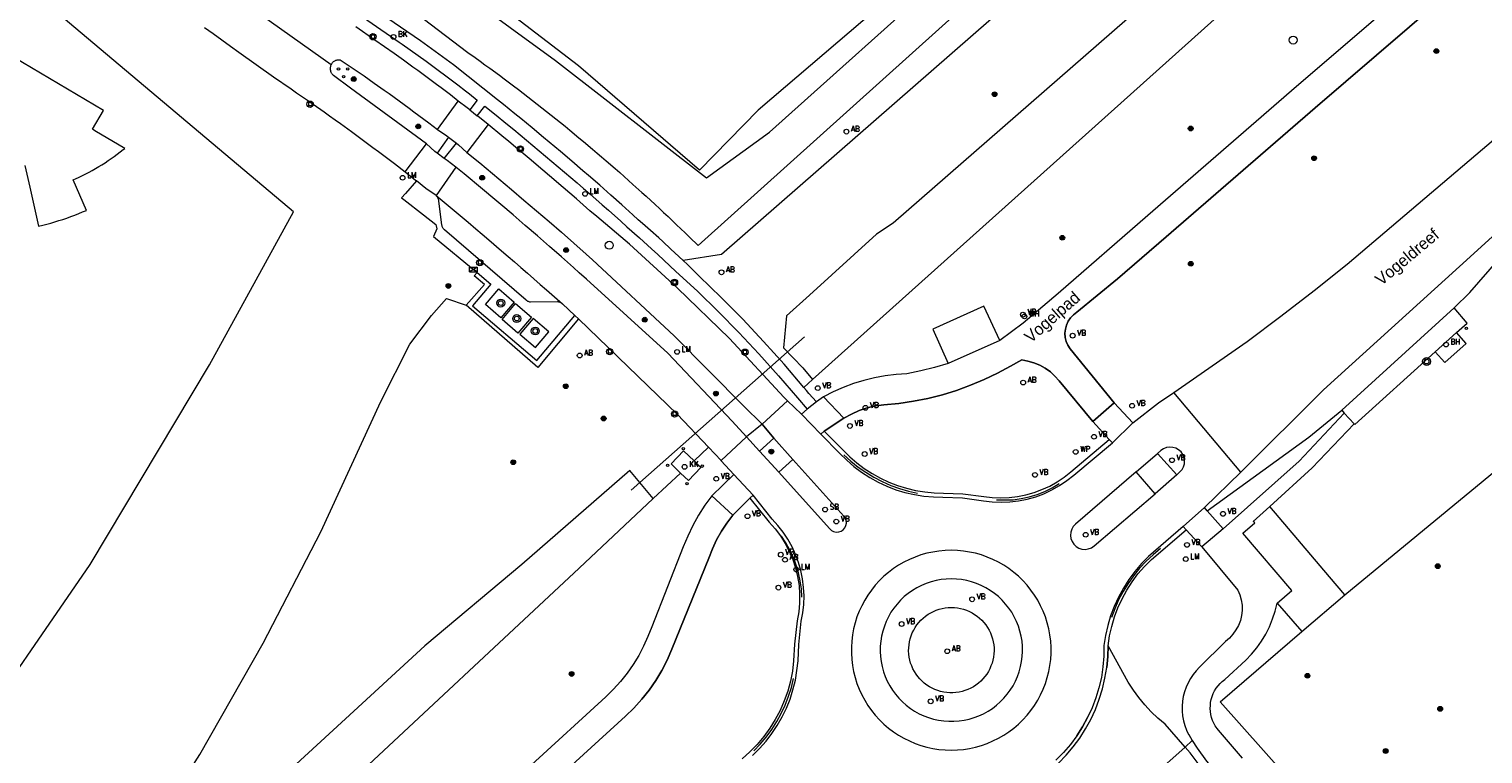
# Model space of a CAD drawing. Header units: metres. Extents: x 138165 to 154469, y 480134 to 494189.
# Tile 355 of 656: x 149433 to 149586, y 483157 to 483233. Entities that reach past the tile are written whole.
import ezdxf

# ---------------------------------------------------------------- set-up
doc = ezdxf.new("R2010")
doc.units = ezdxf.units.M
doc.header["$LTSCALE"] = 0.001
doc.header["$MEASUREMENT"] = 0
for name, color, linetype, lineweight in [('Level 5', 7, 'Continuous', 0), ('TOP-L-duiker', 7, 'Continuous', 0), ('TOP-L-terrein schutting raster hek leuning', 7, 'Continuous', 0), ('TOP-L-topo objecten punt', 7, 'Continuous', 0), ('TOP-L-topo objecten vlak', 7, 'Continuous', 0), ('TOP-L-verharding vangrail', 7, 'Continuous', 0), ('TOP-T-topo huisnummering naamgeving', 7, 'Continuous', 0)]:
    doc.layers.add(name, color=color, linetype=linetype, lineweight=lineweight)
doc.styles.add('Style-INTL_ISO', font='INTL_ISO.shx')
doc.styles.add('Style-STANDARD', font='STANDARD.shx')

# ---------------------------------------------------------------- blocks, each defined once
blk = doc.blocks.new('24')
at = {"layer": 'TOP-L-topo objecten punt', "color": 7, "linetype": 'Continuous', "lineweight": 0}
for radius in [0.025, 0.0182, 0.0115, 0.005]:
    blk.add_circle((0, 0), radius, dxfattribs=at)
blk = doc.blocks.new('117')
at = {"layer": 'TOP-L-topo objecten punt', "color": 7, "linetype": 'Continuous', "lineweight": 0}
blk.add_circle((0, 0), 0.025, dxfattribs=at)
at = {"layer": 'TOP-L-topo objecten punt', "color": 7, "linetype": 'Continuous', "lineweight": 0, "style": 'Style-STANDARD'}
blk.add_text('BH', height=0.06, dxfattribs=at).set_placement((0.0483, 0))
blk = doc.blocks.new('73')
at = {"layer": 'TOP-L-topo objecten punt', "color": 7, "linetype": 'Continuous', "lineweight": 0}
blk.add_circle((0, 0), 0.025, dxfattribs=at)
at = {"layer": 'TOP-L-topo objecten punt', "color": 7, "linetype": 'Continuous', "lineweight": 0, "style": 'Style-STANDARD'}
blk.add_text('WP', height=0.06, dxfattribs=at).set_placement((0.0483, 0))
blk = doc.blocks.new('10')
at = {"layer": 'TOP-L-topo objecten punt', "linetype": 'Continuous', "lineweight": 0}
blk.add_circle((0, 0), 0.0125, dxfattribs=at)
blk = doc.blocks.new('16')
at = {"layer": 'TOP-L-topo objecten punt', "color": 7, "linetype": 'Continuous', "lineweight": 0}
blk.add_circle((0, 0), 0.025, dxfattribs=at)
at = {"layer": 'TOP-L-topo objecten punt', "color": 7, "linetype": 'Continuous', "lineweight": 0, "style": 'Style-STANDARD'}
blk.add_text('LM', height=0.06, dxfattribs=at).set_placement((0.0483, 0))
blk = doc.blocks.new('14')
at = {"layer": 'TOP-L-topo objecten punt', "color": 7, "linetype": 'Continuous', "lineweight": 0}
blk.add_circle((0, 0), 0.025, dxfattribs=at)
at = {"layer": 'TOP-L-topo objecten punt', "color": 7, "linetype": 'Continuous', "lineweight": 0, "style": 'Style-STANDARD'}
blk.add_text('VB', height=0.06, dxfattribs=at).set_placement((0.0483, 0))
blk = doc.blocks.new('11')
at = {"layer": 'TOP-L-topo objecten punt', "color": 7, "linetype": 'Continuous', "lineweight": 0}
blk.add_circle((0, 0), 0.025, dxfattribs=at)
at = {"layer": 'TOP-L-topo objecten punt', "color": 7, "linetype": 'Continuous', "lineweight": 0, "style": 'Style-STANDARD'}
blk.add_text('AB', height=0.06, dxfattribs=at).set_placement((0.0483, 0))
blk = doc.blocks.new('175')
at = {"layer": 'TOP-L-topo objecten punt', "color": 7, "linetype": 'Continuous', "lineweight": 0}
blk.add_circle((0, 0), 0.025, dxfattribs=at)
at = {"layer": 'TOP-L-topo objecten punt', "color": 7, "linetype": 'Continuous', "lineweight": 0, "style": 'Style-STANDARD'}
blk.add_text('SB', height=0.06, dxfattribs=at).set_placement((0.0483, 0))
blk = doc.blocks.new('27')
at = {"layer": 'TOP-L-topo objecten punt', "color": 7, "linetype": 'Continuous', "lineweight": 0}
for radius in [0.0415, 0.025]:
    blk.add_circle((0, 0), radius, dxfattribs=at)
blk = doc.blocks.new('32')
at = {"layer": 'TOP-L-topo objecten punt', "color": 7, "linetype": 'Continuous', "lineweight": 0}
for p, q in [((0, 0), (-0.0415, 0.025)), ((-0.0415, -0.025), (-0.0415, 0.025)), ((-0.0415, 0.025), (0.0415, 0.025)), ((0, 0), (-0.0415, -0.025)), ((0.0415, 0.025), (0, 0)), ((0.0415, -0.025), (0, 0)), ((0.0415, 0.025), (0.0415, -0.025)), ((-0.0415, -0.025), (0.0415, -0.025))]:
    blk.add_line(p, q, dxfattribs=at)
blk = doc.blocks.new('39')
at = {"layer": 'TOP-L-topo objecten punt', "color": 7, "linetype": 'Continuous', "lineweight": 0}
for p, q in [((0.0175, 0.0175), (-0.0175, 0.0175)), ((-0.0175, 0.0175), (-0.0175, -0.0175)), ((0.0175, 0.0175), (0.0175, -0.0175)), ((0.0175, -0.0175), (-0.0175, -0.0175))]:
    blk.add_line(p, q, dxfattribs=at)
blk.add_circle((0, 0), 0.0332, dxfattribs=at)
blk = doc.blocks.new('*U13')
at = {"layer": 'Level 5', "color": 7, "linetype": 'Continuous', "lineweight": 0}
blk.add_circle((0, 0), 0.0415, dxfattribs=at)
blk = doc.blocks.new('150')
at = {"layer": 'Level 5', "color": 7, "linetype": 'Continuous', "lineweight": 0}
blk.add_blockref('*U13', (0, 0), dxfattribs=at)
blk = doc.blocks.new('72')
at = {"layer": 'TOP-L-topo objecten punt', "color": 7, "linetype": 'Continuous', "lineweight": 0}
blk.add_circle((0, 0), 0.025, dxfattribs=at)
at = {"layer": 'TOP-L-topo objecten punt', "color": 7, "linetype": 'Continuous', "lineweight": 0, "style": 'Style-STANDARD'}
blk.add_text('BK', height=0.06, dxfattribs=at).set_placement((0.0483, 0))
blk = doc.blocks.new('119')
at = {"layer": 'TOP-L-topo objecten punt', "color": 7, "linetype": 'Continuous', "lineweight": 0}
blk.add_circle((0, 0), 0.025, dxfattribs=at)
at = {"layer": 'TOP-L-topo objecten punt', "color": 7, "linetype": 'Continuous', "lineweight": 0, "style": 'Style-STANDARD'}
blk.add_text('KK', height=0.06, dxfattribs=at).set_placement((0.0483, 0))
blk = doc.blocks.new('302')
at = {"layer": 'TOP-L-topo objecten punt', "color": 7, "linetype": 'Continuous', "lineweight": 0}
blk.add_circle((0, 0), 0.025, dxfattribs=at)
at = {"layer": 'TOP-L-topo objecten punt', "color": 7, "linetype": 'Continuous', "lineweight": 0, "style": 'Style-STANDARD'}
blk.add_text('WH', height=0.06, dxfattribs=at).set_placement((0.0483, 0))

msp = doc.modelspace()

# ---------------------------------------------------------------- linework, layer by layer
at = {"layer": 'TOP-L-duiker', "flags": 128}
msp.add_lwpolyline([(149496.08, 483184.6), (149514.33, 483200.75)], dxfattribs=at)
at = {"layer": 'TOP-L-terrein schutting raster hek leuning', "flags": 128}
msp.add_lwpolyline([(149460.52, 483213.93), (149425.08, 483243.74)], dxfattribs=at)
at = {"layer": 'TOP-L-topo objecten vlak', "flags": 128}
for points in [[(149571.21, 483173.6), (149755.38, 483325.37), (149978.69, 483496.82), (150162.6, 483625.16)], [(149515.18, 483196.27), (149582.5, 483256.63), (149590.31, 483263.3), (149597.79, 483269.66), (149610.71, 483280.59), (149618.88, 483287.48), (149627.82, 483294.98), (149633.77, 483299.95), (149639.38, 483304.63), (149643.07, 483307.7), (149654.22, 483316.94), (149661.04, 483322.57), (149665.81, 483326.5), (149672.15, 483331.71), (149678.63, 483337.01), (149684.2, 483341.57), (149689.21, 483345.65), (149692.71, 483348.49), (149697.9, 483352.7), (149705, 483358.98)], [(149684.14, 483322.26), (149667.52, 483308.6), (149661.76, 483303.85), (149650.5, 483294.54), (149633.56, 483280.49), (149617.12, 483266.74), (149600.91, 483252.97), (149585.16, 483239.53), (149584.48, 483238.96), (149568.09, 483224.87), (149552.39, 483211.29), (149547.29, 483206.88), (149542.99, 483203.35), (149542.64, 483203.09), (149542.34, 483202.77), (149542.09, 483202.4), (149541.91, 483202), (149541.79, 483201.58), (149541.75, 483201.14), (149541.78, 483200.7), (149541.89, 483200.27), (149542.06, 483199.87), (149542.3, 483199.5), (149546.93, 483193.79)], [(149640.82, 483312.64), (149637.46, 483309.91), (149634.35, 483307.36), (149630.33, 483304.07), (149626.74, 483301.12), (149618.5, 483294.32), (149610.98, 483288.06), (149603.41, 483281.71), (149595.84, 483275.33), (149586.73, 483267.6), (149578.5, 483260.55), (149523.67, 483212.72), (149521.92, 483211.55), (149514.85, 483205.15), (149512.44, 483202.97), (149512.12, 483199.6), (149514.14, 483197.48), (149515.18, 483196.27)], [(149474.17, 483241.82), (149474.15, 483240.03), (149488.11, 483229.86), (149504, 483217.51), (149510.65, 483222.31), (149529.78, 483239.46), (149505.35, 483277.4), (149503.1, 483280.25), (149490.92, 483266.07), (149478.29, 483248.01)], [(149490.1, 483258.64), (149490.53, 483259.25), (149497.05, 483267.9), (149503.86, 483276.33), (149527.42, 483239.98), (149509.45, 483224.63), (149503.26, 483218.32), (149490.51, 483229.3), (149477.17, 483239.53), (149479.36, 483242.89), (149483.67, 483249.51), (149487.8, 483255.38)], [(149358.25, 483155.82), (149391.87, 483118.07), (149410.32, 483137.91), (149425.4, 483156.93), (149439.09, 483176.8), (149451.65, 483197.82), (149460.52, 483213.93), (149425.08, 483243.74), (149421.91, 483245.29)], [(149583.18, 483241.75), (149582.54, 483241.2), (149566.14, 483227.13), (149550.47, 483213.53), (149541.02, 483205.31), (149537.36, 483202.21), (149534.89, 483200.38)], [(149474.17, 483234.26), (149476.53, 483232.48), (149478.88, 483230.7), (149479.65, 483230.15), (149480.16, 483229.78), (149480.67, 483229.41), (149481.18, 483229.04), (149482.19, 483228.3), (149482.69, 483227.93), (149483.69, 483227.17), (149484.19, 483226.79), (149484.69, 483226.41), (149485.68, 483225.65), (149486.17, 483225.26), (149486.67, 483224.88), (149487.16, 483224.49), (149487.65, 483224.1), (149488.14, 483223.71), (149488.63, 483223.31), (149489.11, 483222.92), (149489.6, 483222.52), (149490.57, 483221.72), (149491.05, 483221.32), (149492.01, 483220.52), (149492.48, 483220.11), (149492.96, 483219.71), (149493.44, 483219.3), (149494.38, 483218.47), (149494.86, 483218.06), (149495.79, 483217.23), (149496.26, 483216.81), (149497.19, 483215.97), (149497.65, 483215.55), (149498.58, 483214.7), (149499.04, 483214.28), (149499.49, 483213.85), (149499.95, 483213.42), (149500.86, 483212.56), (149501.76, 483211.69), (149502.21, 483211.25), (149503.11, 483210.37), (149535.05, 483239.13)], [(149518.48, 483192.2), (149519.26, 483192.63), (149520.08, 483192.99), (149520.93, 483193.27), (149521.8, 483193.48), (149522.68, 483193.61), (149524.24, 483193.75), (149525.79, 483193.98), (149527.32, 483194.28), (149528.84, 483194.66), (149530.34, 483195.11), (149531.81, 483195.65), (149533.25, 483196.25), (149534.66, 483196.93), (149536.03, 483197.68), (149537.2, 483198.33), (149537.85, 483198.21), (149538.48, 483198.03), (149539.09, 483197.77), (149539.67, 483197.45), (149540.21, 483197.07), (149540.7, 483196.63), (149541.14, 483196.14), (149544.69, 483191.84), (149546.93, 483193.79), (149542.3, 483199.5), (149542.06, 483199.87), (149541.89, 483200.27), (149541.78, 483200.7), (149541.75, 483201.14), (149541.79, 483201.58), (149541.91, 483202), (149542.09, 483202.4), (149542.34, 483202.77), (149542.64, 483203.09), (149542.99, 483203.35), (149547.29, 483206.88), (149552.39, 483211.29), (149568.09, 483224.87), (149584.48, 483238.96)], [(149464.49, 483229.4), (149452.75, 483237.75)], [(149465.48, 483236.04), (149471.63, 483231.78), (149471.95, 483231.56), (149472.8, 483230.97), (149473.64, 483230.37), (149474.48, 483229.77), (149474.9, 483229.47), (149475.74, 483228.85), (149476.57, 483228.23), (149476.98, 483227.92), (149477.8, 483227.29), (149478.62, 483226.66), (149479.03, 483226.34), (149479.84, 483225.69), (149479.07, 483224.65)], [(149501.55, 483208.79), (149500.68, 483209.61), (149500.26, 483210), (149499.41, 483210.78), (149498.98, 483211.17), (149498.12, 483211.94), (149497.25, 483212.7), (149496.82, 483213.08), (149496.24, 483213.6), (149495.09, 483214.64), (149493.92, 483215.68), (149492.76, 483216.71), (149491.58, 483217.73), (149490.99, 483218.24), (149489.81, 483219.25), (149488.63, 483220.26), (149487.44, 483221.26), (149486.84, 483221.76), (149485.64, 483222.76), (149485.04, 483223.25), (149484.44, 483223.74), (149483.83, 483224.23), (149482.62, 483225.21), (149482.01, 483225.7), (149477.36, 483229.38), (149473.9, 483231.92), (149467.56, 483236.29)], [(149535.93, 483235.93), (149505.57, 483209.44), (149501.55, 483208.79)], [(149451.14, 483233.33), (149452.04, 483232.68), (149453.86, 483231.37), (149454.77, 483230.72), (149456.59, 483229.43), (149458.42, 483228.14), (149460.25, 483226.86), (149460.83, 483226.46), (149462, 483225.66), (149462.58, 483225.26), (149463.73, 483224.44), (149464.31, 483224.03), (149464.89, 483223.62), (149465.46, 483223.21), (149466.61, 483222.38), (149467.75, 483221.54), (149468.88, 483220.7), (149469.45, 483220.27), (149470.58, 483219.42), (149471.14, 483218.99), (149472.26, 483218.13)], [(149477.86, 483225.58), (149477.03, 483226.22), (149476.05, 483226.96), (149475.56, 483227.33), (149474.58, 483228.06), (149473.59, 483228.79), (149473.09, 483229.15), (149472.1, 483229.87), (149471.1, 483230.58), (149470.09, 483231.28), (149469.08, 483231.98), (149467.06, 483233.38)], [(149439.59, 483222.45), (149439.33, 483222.61), (149440.5, 483224.59), (149431.04, 483230.19)], [(149474.5, 483221.08), (149466.5, 483226.95), (149464.71, 483228.26), (149464.68, 483228.29), (149464.62, 483228.36), (149464.59, 483228.4), (149464.54, 483228.47), (149464.52, 483228.52), (149464.48, 483228.6), (149464.45, 483228.68), (149464.43, 483228.77), (149464.41, 483228.86), (149464.41, 483228.91), (149464.4, 483229), (149464.41, 483229.04), (149464.42, 483229.14), (149464.43, 483229.23), (149464.44, 483229.27), (149464.46, 483229.31), (149464.49, 483229.4)], [(149464.49, 483229.4), (149464.51, 483229.44), (149464.55, 483229.52), (149464.57, 483229.56), (149464.63, 483229.64), (149464.65, 483229.67), (149464.68, 483229.7), (149464.71, 483229.73), (149464.78, 483229.78), (149464.85, 483229.82), (149464.92, 483229.85), (149464.96, 483229.87), (149465.04, 483229.9), (149465.12, 483229.91), (149465.2, 483229.92), (149465.29, 483229.92), (149465.33, 483229.92), (149465.41, 483229.91), (149467.95, 483228.23), (149469.01, 483227.48), (149470.06, 483226.74), (149470.59, 483226.36), (149471.64, 483225.6), (149472.68, 483224.84), (149473.2, 483224.46), (149474.24, 483223.68), (149474.76, 483223.29), (149475.67, 483222.6)], [(149553.21, 483194.91), (149560.95, 483200.28), (149564.49, 483202.93), (149567.99, 483205.63), (149571.46, 483208.39), (149595.04, 483228.45)], [(149475.67, 483222.6), (149477.86, 483225.58)], [(149479.07, 483224.65), (149478.81, 483224.86), (149477.86, 483225.58)], [(149479.07, 483224.65), (149479.86, 483224.04)], [(149479.86, 483224.04), (149480.67, 483225.05), (149481.68, 483224.23), (149483.03, 483223.13), (149483.71, 483222.58), (149485.05, 483221.47), (149486.39, 483220.35), (149487.06, 483219.79), (149488.39, 483218.66), (149489.06, 483218.09), (149490.38, 483216.96), (149491.04, 483216.39), (149491.7, 483215.82), (149493.02, 483214.67), (149493.67, 483214.09), (149494.98, 483212.93), (149495.63, 483212.35), (149496.93, 483211.19), (149498.22, 483210.01), (149498.86, 483209.42), (149499.51, 483208.84), (149500.15, 483208.24), (149500.79, 483207.65), (149503.05, 483205.55), (149505.26, 483203.4), (149507.42, 483201.2), (149509.53, 483198.96), (149511.59, 483196.66), (149513.59, 483194.32), (149514.59, 483193.13)], [(149481.02, 483223.12), (149478.77, 483220.16)], [(149481.02, 483223.12), (149480.1, 483223.84), (149479.86, 483224.04)], [(149512.54, 483194.02), (149512.14, 483194.42), (149506.41, 483200.58), (149500.93, 483205.9), (149495.88, 483210.52), (149492.44, 483213.42), (149491.73, 483214.04), (149490.32, 483215.27), (149488.9, 483216.49), (149487.48, 483217.71), (149486.77, 483218.32), (149485.34, 483219.53), (149483.9, 483220.73), (149483.19, 483221.33), (149482.46, 483221.93), (149481.02, 483223.12)], [(149432.23, 483218.78), (149432.74, 483216.51), (149433.67, 483212.41), (149434.1, 483212.51), (149434.53, 483212.62), (149434.95, 483212.74), (149435.38, 483212.86), (149435.8, 483212.99), (149436.23, 483213.12), (149436.64, 483213.26), (149437.06, 483213.41), (149437.48, 483213.57), (149437.89, 483213.73), (149438.3, 483213.9), (149438.7, 483214.07), (149437.3, 483217.28), (149437.39, 483217.32), (149437.57, 483217.4), (149437.93, 483217.57), (149438.28, 483217.74), (149438.63, 483217.91), (149438.98, 483218.1), (149439.32, 483218.28), (149439.67, 483218.48), (149440, 483218.68), (149440.34, 483218.88), (149440.67, 483219.09), (149441, 483219.31), (149441.32, 483219.53), (149441.64, 483219.76), (149441.96, 483219.99), (149442.27, 483220.23), (149442.58, 483220.47), (149442.74, 483220.59), (149439.59, 483222.45)], [(149476.85, 483221.77), (149475.63, 483220.1)], [(149475.67, 483222.6), (149476.65, 483221.91), (149476.85, 483221.77)], [(149476.85, 483221.77), (149477.67, 483221.16)], [(149598.46, 483221.97), (149584.82, 483209.54), (149568.97, 483195.18), (149560.27, 483186.49)], [(149582.74, 483203.8), (149584.37, 483205.43), (149598.65, 483221.77), (149598.46, 483221.97)], [(149472.26, 483218.13), (149474.5, 483221.08)], [(149475.63, 483220.1), (149475.39, 483220.28), (149474.5, 483221.08)], [(149476.39, 483219.53), (149475.63, 483220.1)], [(149476.39, 483219.53), (149477.67, 483221.16)], [(149477.67, 483221.16), (149477.89, 483220.97), (149478.77, 483220.16)], [(149478.77, 483220.16), (149480.12, 483219.06), (149480.79, 483218.51), (149482.12, 483217.4), (149482.79, 483216.84), (149483.46, 483216.28), (149484.78, 483215.16), (149486.11, 483214.03), (149487.42, 483212.9), (149488.73, 483211.76), (149490.04, 483210.61), (149491.34, 483209.46), (149491.99, 483208.88), (149500.59, 483200.87), (149507.95, 483193.47), (149509.86, 483191.56)], [(149477.61, 483218.62), (149475.52, 483215.64)], [(149477.61, 483218.62), (149476.7, 483219.31), (149476.39, 483219.53)], [(149508.23, 483190.23), (149506.69, 483191.89), (149499.92, 483199.02), (149491.36, 483206.83), (149490.61, 483207.49), (149489.99, 483208.05), (149489.36, 483208.61), (149488.73, 483209.17), (149487.46, 483210.28), (149486.2, 483211.39), (149484.92, 483212.49), (149483.64, 483213.59), (149482.36, 483214.68), (149481.71, 483215.22), (149480.42, 483216.3), (149479.77, 483216.84), (149479.12, 483217.38), (149478.47, 483217.91), (149477.61, 483218.62)], [(149473.45, 483217.19), (149472.3, 483215.86), (149471.89, 483215.39), (149472.13, 483215.2), (149474.19, 483213.59), (149475.5, 483212.58), (149475.61, 483212.14), (149475.27, 483211.33), (149479.85, 483207.53)], [(149472.26, 483218.13), (149473.18, 483217.4), (149473.45, 483217.19)], [(149475.52, 483215.64), (149474.46, 483216.39), (149473.45, 483217.19)], [(149488.84, 483204.22), (149488.78, 483204.26), (149488.73, 483204.29), (149488.66, 483204.33), (149488.59, 483204.36), (149488.52, 483204.39), (149488.45, 483204.41), (149488.37, 483204.43), (149488.3, 483204.44), (149485.47, 483204.41), (149485.39, 483204.42), (149485.32, 483204.44), (149485.25, 483204.46), (149485.18, 483204.49), (149485.11, 483204.53), (149485.05, 483204.58), (149485.03, 483204.6), (149485, 483204.63), (149476.42, 483212.03), (149476.37, 483212.07), (149476.32, 483212.12), (149476.27, 483212.18), (149476.23, 483212.24), (149476.2, 483212.31), (149476.17, 483212.37), (149476.15, 483212.44), (149476.14, 483212.51), (149475.82, 483215.08), (149475.8, 483215.16), (149475.77, 483215.23), (149475.74, 483215.31), (149475.71, 483215.38), (149475.67, 483215.45), (149475.62, 483215.52), (149475.57, 483215.58), (149475.52, 483215.64)], [(149475.52, 483215.64), (149478.89, 483212.83), (149479.71, 483212.13), (149480.39, 483211.56), (149481.07, 483210.97), (149482.43, 483209.81), (149483.11, 483209.23), (149483.79, 483208.64), (149484.46, 483208.06), (149485.14, 483207.47), (149486.48, 483206.28), (149487.15, 483205.69), (149488.84, 483204.22)], [(149514.26, 483195.42), (149512.17, 483197.87), (149510.02, 483200.27), (149507.82, 483202.61), (149505.55, 483204.9), (149503.23, 483207.13), (149502.39, 483208), (149501.99, 483208.38), (149501.55, 483208.79)], [(149478.7, 483204.08), (149480.61, 483206.28), (149479.54, 483207.17), (149479.85, 483207.53)], [(149479.85, 483207.53), (149481.29, 483206.3), (149479.35, 483204.03), (149486.12, 483198.25), (149490.13, 483203.01)], [(149426.88, 483127), (149437.32, 483138.66), (149444.86, 483147.64), (149450.65, 483156.77), (149457.32, 483168.51), (149463.4, 483180.24), (149469.7, 483193.95), (149472.77, 483199.99), (149475.05, 483203), (149476.63, 483204.78), (149478.7, 483204.08)], [(149482.36, 483202.75), (149480.72, 483204.17), (149482.12, 483205.81), (149483.74, 483204.39), (149482.36, 483202.75)], [(149490.52, 483202.64), (149486.25, 483197.54), (149478.7, 483204.08)], [(149484.15, 483201.16), (149482.48, 483202.59), (149483.9, 483204.25), (149485.59, 483202.83), (149484.15, 483201.16)], [(149488.84, 483204.22), (149490.13, 483203.01)], [(149534.89, 483200.38), (149533.21, 483204), (149527.83, 483201.58), (149529.45, 483197.94)], [(149582.74, 483203.8), (149570.91, 483193.03)], [(149582.97, 483201.21), (149584.1, 483202.21), (149582.74, 483203.8)], [(149487.39, 483201.27), (149485.74, 483202.68), (149484.36, 483201.03), (149485.99, 483199.64), (149487.39, 483201.27)], [(149490.13, 483203.01), (149490.52, 483202.64)], [(149490.52, 483202.64), (149500.94, 483192.59), (149504.23, 483189.13)], [(149534.89, 483200.38), (149529.45, 483197.94)], [(149580.74, 483199.16), (149581.76, 483198.07), (149583.98, 483200.05), (149582.97, 483201.21)], [(149580.74, 483199.16), (149582.97, 483201.21)], [(149572.22, 483191.59), (149572.27, 483191.53), (149580.74, 483199.16)], [(149529.45, 483197.94), (149528.02, 483197.52), (149526.57, 483197.16), (149525.11, 483196.86), (149523.96, 483196.79), (149522.82, 483196.65), (149521.69, 483196.44), (149520.57, 483196.17), (149519.47, 483195.83), (149518.39, 483195.43), (149517.34, 483194.97), (149516.32, 483194.45)], [(149544.69, 483191.84), (149541.14, 483196.14), (149540.7, 483196.63), (149540.21, 483197.07), (149539.67, 483197.45), (149539.09, 483197.77), (149538.48, 483198.03), (149537.85, 483198.21), (149537.2, 483198.33), (149536.03, 483197.68), (149534.66, 483196.93), (149533.25, 483196.25), (149531.81, 483195.65), (149530.34, 483195.11), (149528.84, 483194.66), (149527.32, 483194.28), (149525.79, 483193.98), (149524.24, 483193.75), (149522.68, 483193.61), (149521.8, 483193.48), (149520.93, 483193.27), (149520.08, 483192.99), (149519.26, 483192.63), (149518.48, 483192.2), (149516.38, 483190.81)], [(149515.18, 483196.27), (149514.26, 483195.42)], [(149515.58, 483193.91), (149514.79, 483194.78), (149514.53, 483195.1), (149514.26, 483195.42)], [(149516.03, 483190.51), (149513.99, 483192.6), (149512.54, 483194.02), (149509.86, 483191.56), (149511.09, 483190.1), (149513.11, 483187.83)], [(149509.86, 483191.56), (149512.54, 483194.02)], [(149512.54, 483194.02), (149513.99, 483192.6)], [(149515.58, 483193.91), (149514.59, 483193.13)], [(149516.32, 483194.45), (149515.58, 483193.91)], [(149518.48, 483192.2), (149516.32, 483194.45)], [(149548.9, 483191.7), (149551.61, 483193.8), (149553.21, 483194.91)], [(149560.27, 483186.49), (149553.21, 483194.91)], [(149514.59, 483193.13), (149513.99, 483192.6)], [(149513.99, 483192.6), (149516.03, 483190.51), (149516.38, 483190.81), (149518.48, 483192.2)], [(149546.93, 483193.79), (149544.69, 483191.84)], [(149546.93, 483193.79), (149548.9, 483191.7)], [(149556.73, 483182.44), (149567.44, 483190.19), (149570.91, 483193.03)], [(149571.15, 483192.73), (149566.42, 483187.68), (149558.42, 483180.53)], [(149570.91, 483193.03), (149571.15, 483192.73)], [(149572.22, 483191.59), (149571.15, 483192.73)], [(149509.86, 483191.56), (149508.23, 483190.23)], [(149511.09, 483190.1), (149509.86, 483191.56)], [(149516.38, 483190.81), (149516.03, 483190.51)], [(149516.38, 483190.81), (149518.39, 483188.83), (149519.09, 483188.13), (149519.83, 483187.49), (149520.62, 483186.89), (149521.45, 483186.36), (149522.31, 483185.88), (149523.2, 483185.46), (149524.12, 483185.1), (149525.06, 483184.81), (149526.02, 483184.58), (149526.99, 483184.42), (149527.97, 483184.33), (149528.96, 483184.3), (149530.99, 483184.23), (149533.19, 483183.96), (149534.08, 483183.85), (149534.97, 483183.81), (149535.87, 483183.85), (149536.75, 483183.95), (149537.63, 483184.12), (149538.49, 483184.36), (149539.33, 483184.67), (149540.14, 483185.05), (149540.92, 483185.48), (149541.66, 483185.98), (149542.36, 483186.53), (149546.4, 483189.95)], [(149546.4, 483189.95), (149544.69, 483191.84)], [(149548.9, 483191.7), (149546.74, 483189.61)], [(149563.33, 483182.9), (149567.77, 483186.95), (149572.22, 483191.59)], [(149511.63, 483186.52), (149509.59, 483188.71), (149508.23, 483190.23), (149505.54, 483187.72), (149505.56, 483187.7), (149506.89, 483186.26), (149508.91, 483184.08)], [(149505.54, 483187.72), (149508.23, 483190.23)], [(149508.23, 483190.23), (149509.59, 483188.71)], [(149509.59, 483188.71), (149511.63, 483186.52), (149513.11, 483187.83), (149511.09, 483190.1)], [(149509.59, 483188.71), (149511.09, 483190.1)], [(149516.03, 483190.51), (149518.05, 483188.47), (149518.77, 483187.76), (149519.53, 483187.09), (149520.34, 483186.49), (149521.19, 483185.94), (149522.07, 483185.45), (149522.99, 483185.02), (149523.94, 483184.66), (149524.9, 483184.37), (149525.89, 483184.14), (149526.89, 483183.98), (149527.89, 483183.9), (149528.9, 483183.88), (149530.95, 483183.79), (149533.17, 483183.5), (149534.09, 483183.38), (149535.02, 483183.34), (149535.95, 483183.37), (149536.87, 483183.48), (149537.78, 483183.66), (149538.67, 483183.91), (149539.54, 483184.24), (149540.38, 483184.63), (149541.19, 483185.09), (149541.96, 483185.62), (149542.68, 483186.2), (149546.74, 483189.61)], [(149546.74, 483189.61), (149546.4, 483189.95)], [(149502.69, 483187.71), (149501.59, 483188.76), (149500.27, 483187.37), (149501.28, 483186.41)], [(149504.23, 483189.13), (149502.69, 483187.71)], [(149504.23, 483189.13), (149505.54, 483187.72)], [(149513.11, 483187.83), (149511.63, 483186.52)], [(149511.63, 483186.52), (149516.96, 483180.56), (149517.15, 483180.37), (149517.39, 483180.25), (149517.65, 483180.2), (149517.92, 483180.21), (149518.17, 483180.3), (149518.39, 483180.44), (149518.57, 483180.65), (149518.68, 483180.89), (149518.73, 483181.15), (149518.71, 483181.42), (149518.61, 483181.67), (149518.46, 483181.88), (149513.11, 483187.83)], [(149549.26, 483186.55), (149551.51, 483188.48)], [(149553.52, 483186.21), (149553.86, 483186.53), (149554.08, 483186.78), (149554.24, 483187.07), (149554.33, 483187.39), (149554.34, 483187.73), (149554.29, 483188.06), (149554.16, 483188.36), (149553.97, 483188.64), (149553.72, 483188.86), (149553.43, 483189.02), (149553.11, 483189.12), (149552.77, 483189.14), (149552.44, 483189.09), (149552.13, 483188.97), (149551.86, 483188.78), (149551.51, 483188.48)], [(149551.51, 483188.48), (149553.52, 483186.21)], [(149498.38, 483183.72), (149495.93, 483186.69), (149484.55, 483176.79), (149474.35, 483168.23), (149465.99, 483160.55), (149459.06, 483154.18), (149451.41, 483147.15), (149445.79, 483141.97), (149437.94, 483134.74), (149432.58, 483129.79), (149425.87, 483123.6), (149338.8, 483039.31)], [(149501.28, 483186.41), (149498.38, 483183.72)], [(149501.28, 483186.41), (149502.09, 483185.64), (149503.41, 483187), (149502.69, 483187.71)], [(149506.89, 483186.26), (149504.57, 483184.03)], [(149506.89, 483186.26), (149505.56, 483187.7), (149505.54, 483187.72)], [(149506.79, 483181.98), (149508.57, 483183.76), (149508.91, 483184.08), (149506.89, 483186.26)], [(149549.26, 483186.55), (149542.86, 483181.04), (149542.63, 483180.79), (149542.46, 483180.5), (149542.36, 483180.18), (149542.33, 483179.84), (149542.38, 483179.51), (149542.5, 483179.19), (149542.68, 483178.91), (149542.93, 483178.68), (149543.22, 483178.51), (149543.54, 483178.41), (149543.88, 483178.38), (149544.21, 483178.43), (149544.53, 483178.55), (149544.81, 483178.74), (149551.24, 483184.23)], [(149551.24, 483184.23), (149549.26, 483186.55)], [(149553.52, 483186.21), (149551.24, 483184.23)], [(149556.45, 483182.78), (149560.27, 483186.49)], [(149329.24, 483022.5), (149333.19, 483026.33), (149342.01, 483035), (149357.7, 483050.36), (149370.6, 483062.9), (149385.66, 483077.48), (149398.11, 483089.47), (149408.67, 483099.58), (149422.62, 483112.89), (149430.03, 483119.92), (149444.72, 483133.72), (149453.94, 483142.32), (149465.76, 483153.25), (149490.6, 483176.41), (149498.38, 483183.72)], [(149504.57, 483184.03), (149503.83, 483183.02), (149503.16, 483181.98), (149502.56, 483180.9), (149502.03, 483179.78), (149501.56, 483178.63), (149498.24, 483170.24), (149497.84, 483169.2), (149497.38, 483168.19), (149496.86, 483167.21), (149496.28, 483166.26), (149495.64, 483165.35), (149494.95, 483164.47), (149494.21, 483163.65), (149493.41, 483162.86), (149485.56, 483155.69), (149480.89, 483151.57), (149465.27, 483137.16), (149449.42, 483122.56), (149434.2, 483108.33)], [(149508.57, 483183.76), (149506.79, 483181.98), (149506.15, 483181.15), (149505.57, 483180.29), (149505.06, 483179.38), (149504.62, 483178.44), (149504.25, 483177.47), (149500.36, 483167.86), (149499.86, 483166.73), (149499.29, 483165.63), (149498.65, 483164.57), (149497.95, 483163.56), (149497.18, 483162.59), (149496.35, 483161.67), (149495.46, 483160.81), (149487.45, 483153.49), (149477.14, 483144.02)], [(149506.79, 483181.98), (149504.57, 483184.03)], [(149508.57, 483183.76), (149510.59, 483181.23), (149511.22, 483180.54), (149511.79, 483179.79), (149512.29, 483179), (149512.72, 483178.18), (149513.09, 483177.32), (149513.38, 483176.43), (149513.6, 483175.52), (149513.75, 483174.59), (149513.81, 483173.66), (149513.8, 483172.73), (149513.71, 483171.79), (149513.55, 483170.87), (149513.27, 483168.39), (149513.18, 483166.64), (149513.05, 483165.56), (149512.84, 483164.5), (149512.55, 483163.45), (149512.19, 483162.42), (149511.75, 483161.43), (149511.25, 483160.46), (149510.68, 483159.54), (149510.04, 483158.66), (149509.34, 483157.83), (149508.58, 483157.05), (149507.77, 483156.33)], [(149508.91, 483184.08), (149508.57, 483183.76)], [(149508.85, 483156.68), (149509.58, 483157.4), (149510.27, 483158.17), (149510.89, 483158.99), (149511.46, 483159.84), (149511.97, 483160.74), (149512.42, 483161.67), (149512.8, 483162.62), (149513.11, 483163.6), (149513.36, 483164.61), (149513.53, 483165.62), (149513.64, 483166.65), (149513.71, 483168.38), (149513.98, 483170.81), (149514.14, 483171.69), (149514.24, 483172.58), (149514.27, 483173.47), (149514.23, 483174.37), (149514.12, 483175.26), (149513.94, 483176.14), (149513.7, 483177), (149513.39, 483177.84), (149513.01, 483178.66), (149512.57, 483179.44), (149512.08, 483180.18), (149511.52, 483180.89), (149510.92, 483181.55), (149508.91, 483184.08)], [(149436.28, 483106.18), (149440.45, 483110.11), (149456, 483124.56), (149471.74, 483139.11), (149476.01, 483142.98), (149477.14, 483144.02), (149487.45, 483153.49), (149495.46, 483160.81), (149496.35, 483161.67), (149497.18, 483162.59), (149497.95, 483163.56), (149498.65, 483164.57), (149499.29, 483165.63), (149499.86, 483166.73), (149500.36, 483167.86), (149504.25, 483177.47), (149504.62, 483178.44), (149505.06, 483179.38), (149505.57, 483180.29), (149506.15, 483181.15), (149506.79, 483181.98)], [(149556.45, 483182.78), (149554.19, 483180.78)], [(149556.73, 483182.44), (149556.45, 483182.78)], [(149558.42, 483180.53), (149556.73, 483182.44)], [(149564.1, 483172.73), (149565.63, 483174.05), (149560.47, 483180.09), (149561.73, 483181.16), (149561.57, 483181.32), (149563.33, 483182.9)], [(149571.21, 483173.6), (149569.61, 483175.48), (149563.33, 483182.9)], [(149554.19, 483180.78), (149550.56, 483177.64), (149549.81, 483176.88), (149549.11, 483176.06), (149548.48, 483175.2), (149547.9, 483174.3), (149547.39, 483173.36), (149546.94, 483172.38), (149546.56, 483171.38), (149546.26, 483170.36), (149546.02, 483169.31), (149545.86, 483168.25), (149545.84, 483167.13), (149545.75, 483166.01), (149545.58, 483164.9), (149545.33, 483163.81), (149545, 483162.73), (149544.61, 483161.68), (149544.14, 483160.67)], [(149546.3, 483168.23), (149546.45, 483169.26), (149546.67, 483170.27), (149546.97, 483171.27), (149547.33, 483172.24), (149547.76, 483173.18), (149548.26, 483174.09), (149548.82, 483174.96), (149549.44, 483175.79), (149550.12, 483176.57), (149550.85, 483177.31), (149554.51, 483180.44)], [(149554.51, 483180.44), (149554.19, 483180.78)], [(149554.51, 483180.44), (149556.15, 483178.64)], [(149558.42, 483180.53), (149556.15, 483178.64)], [(149556.15, 483178.64), (149559.95, 483174.09), (149560.17, 483173.58), (149560.32, 483173.06), (149560.4, 483172.51), (149560.41, 483171.96), (149560.35, 483171.42), (149560.22, 483170.88), (149560.02, 483170.37), (149559.76, 483169.89), (149559.44, 483169.44), (149559.06, 483169.04), (149558.64, 483168.69), (149555.93, 483165.96), (149555.57, 483165.59), (149555.25, 483165.2), (149554.96, 483164.78), (149554.71, 483164.33), (149554.5, 483163.86), (149554.33, 483163.38), (149554.2, 483162.88), (149554.12, 483162.38), (149554.08, 483161.86), (149554.08, 483161.35), (149554.14, 483160.84), (149554.23, 483160.34), (149554.37, 483159.84), (149554.55, 483159.36), (149554.77, 483158.9), (149554.79, 483158.87), (149555.16, 483158.25)], [(149529.77, 483178.28), (149529.12, 483178.26), (149528.48, 483178.2), (149527.84, 483178.1), (149527.2, 483177.97), (149526.58, 483177.79), (149525.97, 483177.57), (149525.37, 483177.32), (149524.79, 483177.03), (149524.23, 483176.71), (149523.69, 483176.35), (149523.18, 483175.96), (149522.68, 483175.54), (149522.22, 483175.09), (149521.78, 483174.61), (149521.38, 483174.1), (149521, 483173.57), (149520.66, 483173.02), (149520.35, 483172.45), (149520.08, 483171.86), (149519.85, 483171.26), (149519.65, 483170.64), (149519.49, 483170.01), (149519.38, 483169.38), (149519.3, 483168.73), (149519.26, 483168.09), (149519.26, 483167.44), (149519.3, 483166.79), (149519.38, 483166.15), (149519.49, 483165.51), (149519.65, 483164.88), (149519.85, 483164.27), (149520.08, 483163.66), (149520.35, 483163.07), (149520.66, 483162.5), (149521, 483161.95), (149521.38, 483161.42), (149521.78, 483160.92), (149522.22, 483160.44), (149522.68, 483159.99), (149523.18, 483159.57), (149523.69, 483159.18), (149524.23, 483158.82), (149524.79, 483158.49), (149525.37, 483158.21), (149525.97, 483157.95), (149526.58, 483157.74), (149527.2, 483157.56), (149527.84, 483157.42), (149528.48, 483157.32), (149529.12, 483157.26), (149529.77, 483157.24), (149530.42, 483157.26), (149531.06, 483157.32), (149531.7, 483157.42), (149532.34, 483157.56), (149532.96, 483157.74), (149533.57, 483157.95), (149534.17, 483158.21), (149534.75, 483158.49), (149535.31, 483158.82), (149535.85, 483159.18), (149536.37, 483159.57), (149536.86, 483159.99), (149537.32, 483160.44), (149537.76, 483160.92), (149538.17, 483161.42), (149538.54, 483161.95), (149538.88, 483162.5), (149539.19, 483163.07), (149539.46, 483163.66), (149539.69, 483164.27), (149539.89, 483164.88), (149540.05, 483165.51), (149540.17, 483166.15), (149540.25, 483166.79), (149540.29, 483167.44), (149540.29, 483168.09), (149540.25, 483168.73), (149540.17, 483169.38), (149540.05, 483170.01), (149539.89, 483170.64), (149539.69, 483171.26), (149539.46, 483171.86), (149539.19, 483172.45), (149538.88, 483173.02), (149538.54, 483173.57), (149538.17, 483174.1), (149537.76, 483174.61), (149537.32, 483175.09), (149536.86, 483175.54), (149536.37, 483175.96), (149535.85, 483176.35), (149535.31, 483176.71), (149534.75, 483177.03), (149534.17, 483177.32), (149533.57, 483177.57), (149532.96, 483177.79), (149532.34, 483177.97), (149531.7, 483178.1), (149531.06, 483178.2), (149530.42, 483178.26), (149529.77, 483178.28)], [(149529.25, 483175.25), (149528.71, 483175.19), (149528.18, 483175.09), (149527.65, 483174.96), (149527.14, 483174.78), (149526.64, 483174.57), (149526.16, 483174.33), (149525.69, 483174.05), (149525.25, 483173.74), (149524.83, 483173.4), (149524.44, 483173.02), (149524.07, 483172.62), (149523.74, 483172.2), (149523.43, 483171.75), (149523.16, 483171.28), (149522.93, 483170.79), (149522.73, 483170.29), (149522.56, 483169.78), (149522.44, 483169.25), (149522.35, 483168.71), (149522.3, 483168.18), (149522.29, 483167.63), (149522.32, 483167.09), (149522.39, 483166.56), (149522.5, 483166.03), (149522.64, 483165.5), (149522.82, 483164.99), (149523.04, 483164.5), (149523.3, 483164.02), (149523.58, 483163.56), (149523.9, 483163.12), (149524.25, 483162.71), (149524.63, 483162.33), (149525.04, 483161.97), (149525.47, 483161.64), (149525.92, 483161.34), (149526.4, 483161.08), (149526.89, 483160.86), (149527.39, 483160.66), (149527.91, 483160.51), (149528.44, 483160.39), (149528.98, 483160.32), (149529.52, 483160.28), (149530.06, 483160.28), (149530.6, 483160.32), (149531.14, 483160.39), (149531.66, 483160.51), (149532.18, 483160.66), (149532.69, 483160.86), (149533.18, 483161.08), (149533.65, 483161.34), (149534.11, 483161.64), (149534.54, 483161.97), (149534.94, 483162.33), (149535.32, 483162.71), (149535.67, 483163.12), (149535.99, 483163.56), (149536.28, 483164.02), (149536.54, 483164.5), (149536.75, 483164.99), (149536.93, 483165.5), (149537.08, 483166.03), (149537.19, 483166.56), (149537.26, 483167.09), (149537.29, 483167.63), (149537.27, 483168.18), (149537.23, 483168.71), (149537.14, 483169.25), (149537.01, 483169.78), (149536.85, 483170.29), (149536.65, 483170.79), (149536.41, 483171.28), (149536.14, 483171.75), (149535.84, 483172.2), (149535.5, 483172.62), (149535.14, 483173.02), (149534.74, 483173.4), (149534.33, 483173.74), (149533.88, 483174.05), (149533.42, 483174.33), (149532.94, 483174.57), (149532.44, 483174.78), (149531.92, 483174.96), (149531.4, 483175.09), (149530.87, 483175.19), (149530.33, 483175.25), (149529.79, 483175.27), (149529.25, 483175.25)], [(149560.45, 483156.4), (149557.91, 483159.33), (149557.76, 483159.52), (149557.58, 483159.79), (149557.42, 483160.07), (149557.3, 483160.36), (149557.19, 483160.67), (149557.12, 483160.98), (149557.07, 483161.3), (149557.05, 483161.62), (149557.06, 483161.94), (149557.09, 483162.26), (149557.16, 483162.58), (149557.25, 483162.89), (149557.37, 483163.19), (149557.51, 483163.47), (149557.68, 483163.75), (149557.87, 483164.01), (149558.08, 483164.25), (149558.31, 483164.47), (149558.57, 483164.67), (149560.78, 483166.7), (149561.39, 483167.33), (149561.94, 483168), (149562.45, 483168.71), (149562.9, 483169.46), (149563.29, 483170.24), (149563.62, 483171.05), (149563.89, 483171.88), (149564.1, 483172.73)], [(149564.1, 483172.73), (149566.71, 483169.73)], [(149566.71, 483169.73), (149571.21, 483173.6)], [(149529.79, 483172.27), (149530.11, 483172.25), (149530.43, 483172.22), (149530.76, 483172.16), (149531.07, 483172.08), (149531.37, 483171.98), (149531.68, 483171.85), (149531.97, 483171.7), (149532.24, 483171.53), (149532.51, 483171.35), (149532.76, 483171.15), (149533, 483170.92), (149533.22, 483170.68), (149533.42, 483170.43), (149533.6, 483170.16), (149533.76, 483169.88), (149533.9, 483169.58), (149534.02, 483169.28), (149534.12, 483168.97), (149534.2, 483168.66), (149534.25, 483168.34), (149534.28, 483168.01), (149534.28, 483167.69), (149534.27, 483167.37), (149534.23, 483167.04), (149534.16, 483166.72), (149534.07, 483166.41), (149533.96, 483166.1), (149533.83, 483165.81), (149533.68, 483165.52), (149533.51, 483165.25), (149533.32, 483164.98), (149533.11, 483164.74), (149532.88, 483164.51), (149532.64, 483164.29), (149532.38, 483164.09), (149532.11, 483163.92), (149531.82, 483163.76), (149531.53, 483163.62), (149531.22, 483163.51), (149530.91, 483163.42), (149530.6, 483163.35), (149530.27, 483163.3), (149529.95, 483163.28), (149529.62, 483163.28), (149529.3, 483163.3), (149528.98, 483163.35), (149528.66, 483163.42), (149528.35, 483163.51), (149528.05, 483163.62), (149527.75, 483163.76), (149527.47, 483163.92), (149527.2, 483164.09), (149526.94, 483164.29), (149526.7, 483164.51), (149526.47, 483164.74), (149526.26, 483164.99), (149526.07, 483165.25), (149525.89, 483165.52), (149525.74, 483165.81), (149525.61, 483166.1), (149525.5, 483166.41), (149525.42, 483166.72), (149525.35, 483167.04), (149525.31, 483167.36), (149525.29, 483167.69), (149525.3, 483168.02), (149525.33, 483168.34), (149525.38, 483168.66), (149525.46, 483168.97), (149525.55, 483169.28), (149525.67, 483169.58), (149525.82, 483169.88), (149525.98, 483170.16), (149526.16, 483170.43), (149526.36, 483170.68), (149526.58, 483170.92), (149526.82, 483171.14), (149527.07, 483171.35), (149527.33, 483171.54), (149527.61, 483171.7), (149527.9, 483171.85), (149528.2, 483171.98), (149528.51, 483172.08), (149528.82, 483172.16), (149529.14, 483172.22), (149529.46, 483172.25), (149529.79, 483172.27)], [(149576.96, 483138.37), (149578.33, 483139.59), (149558.09, 483162.33), (149566.71, 483169.73)], [(149546.3, 483168.23), (149546.26, 483167.09), (149546.15, 483165.94)], [(149546.15, 483165.94), (149546.26, 483167.09), (149546.3, 483168.23)], [(149554.4, 483157.56), (149552.3, 483159.97), (149551.54, 483160.6), (149550.82, 483161.28), (149550.15, 483162), (149549.52, 483162.77), (149548.95, 483163.57), (149548.42, 483164.4), (149546.3, 483168.23)], [(149539.32, 483154.41), (149540.22, 483155.11), (149541.07, 483155.88), (149541.87, 483156.71), (149542.62, 483157.58), (149543.3, 483158.51), (149543.92, 483159.47), (149544.47, 483160.48), (149544.95, 483161.52), (149545.36, 483162.6), (149545.7, 483163.69), (149545.96, 483164.81), (149546.15, 483165.94)], [(149542.99, 483158.74), (149543.6, 483159.68), (149544.14, 483160.67)], [(149544.14, 483160.67), (149543.6, 483159.68), (149542.99, 483158.74)], [(149542.99, 483158.74), (149542.32, 483157.84), (149541.59, 483156.99), (149540.8, 483156.19)], [(149550.4, 483154), (149553.42, 483156.69), (149554.4, 483157.56)], [(149555.16, 483158.25), (149554.4, 483157.56)], [(149577.17, 483132.67), (149556.09, 483155.4), (149554.93, 483156.96), (149554.4, 483157.56)], [(149555.16, 483158.25), (149555.66, 483157.44), (149556.64, 483156.09), (149557.75, 483154.82), (149558.29, 483154.28), (149575.02, 483136.14), (149577.76, 483133.32)]]:
    msp.add_lwpolyline(points, dxfattribs=at)
at = {"layer": 'TOP-L-verharding vangrail', "flags": 128}
for points in [[(149518.48, 483188.33), (149519.21, 483187.67), (149519.98, 483187.05), (149520.79, 483186.49), (149521.63, 483185.98), (149522.5, 483185.52), (149523.4, 483185.12), (149524.33, 483184.78), (149525.27, 483184.5), (149526.23, 483184.28)], [(149534.54, 483183.61), (149535.41, 483183.58), (149536.28, 483183.61), (149537.14, 483183.72), (149537.99, 483183.9), (149538.82, 483184.15), (149539.63, 483184.47), (149540.41, 483184.85), (149541.15, 483185.3)], [(149514.04, 483173.35), (149513.99, 483174.21), (149513.87, 483175.06), (149513.69, 483175.9), (149513.45, 483176.72), (149513.15, 483177.52), (149512.79, 483178.3), (149512.37, 483179.05), (149511.89, 483179.77)], [(149551.8, 483178.46), (149551.03, 483177.82), (149550.3, 483177.13), (149549.61, 483176.39), (149548.98, 483175.61), (149548.4, 483174.79), (149547.87, 483173.94), (149547.4, 483173.05), (149546.99, 483172.13), (149546.64, 483171.19)], [(149508.97, 483157.17), (149509.65, 483157.87), (149510.29, 483158.62), (149510.87, 483159.41), (149511.4, 483160.24), (149511.87, 483161.1), (149512.29, 483161.99), (149512.65, 483162.91), (149512.94, 483163.84), (149513.18, 483164.8)]]:
    msp.add_lwpolyline(points, dxfattribs=at)

# ---------------------------------------------------------------- block references
at = {"layer": 'TOP-L-topo objecten punt', "xscale": 10, "yscale": 10, "zscale": 10}
for name, p in [('39', (149468.88, 483232.35)), ('72', (149471.04, 483232.33)), ('150', (149565.78, 483232)), ('24', (149580.86, 483230.84)), ('10', (149465.25, 483228.96)), ('10', (149466.22, 483228.96)), ('10', (149465.78, 483228.16)), ('24', (149466.86, 483227.9)), ('24', (149534.34, 483226.3)), ('39', (149462.26, 483225.25)), ('24', (149473.65, 483222.91)), ('11', (149518.74, 483222.36)), ('24', (149554.99, 483222.69)), ('39', (149484.4, 483220.54)), ('24', (149567.98, 483219.56)), ('16', (149472, 483217.5)), ('24', (149480.38, 483217.5)), ('16', (149491.22, 483215.81)), ('150', (149493.76, 483210.4)), ('24', (149541.47, 483211.19)), ('24', (149489.22, 483209.89)), ('32', (149479.45, 483207.84)), ('39', (149480.13, 483208.57)), ('11', (149505.58, 483207.55)), ('24', (149555, 483208.45)), ('24', (149476.82, 483206.11)), ('39', (149500.63, 483206.48)), ('27', (149482.34, 483204.31)), ('27', (149484.02, 483202.68)), ('14', (149537.32, 483203.09)), ('302', (149537.48, 483202.9)), ('27', (149485.97, 483201.37)), ('24', (149497.5, 483202.56)), ('10', (149584.02, 483201.64)), ('14', (149542.56, 483200.88)), ('117', (149581.88, 483199.94)), ('11', (149490.65, 483198.79)), ('39', (149493.81, 483199.2)), ('16', (149500.91, 483199.17)), ('39', (149508.05, 483199.14)), ('27', (149579.83, 483198.16)), ('24', (149489.18, 483195.55)), ('14', (149515.72, 483195.36)), ('11', (149537.35, 483195.94)), ('24', (149504.99, 483194.78)), ('14', (149520.74, 483193.28)), ('14', (149548.82, 483193.5)), ('24', (149493.17, 483192.16)), ('39', (149500.64, 483192.64)), ('14', (149519.1, 483191.37)), ('14', (149544.81, 483190.23)), ('24', (149483.65, 483187.55)), ('10', (149501.56, 483188.99)), ('24', (149510.83, 483188.67)), ('14', (149520.66, 483188.42)), ('73', (149542.88, 483188.64)), ('14', (149553.02, 483187.76)), ('10', (149499.91, 483187.24)), ('119', (149501.69, 483187.07)), ('10', (149503.56, 483187.14)), ('14', (149505.03, 483185.81)), ('14', (149538.59, 483186.22)), ('10', (149501.96, 483185.29)), ('175', (149516.49, 483182.57)), ('14', (149508.32, 483181.87)), ('14', (149517.67, 483181.31)), ('14', (149558.39, 483182.12)), ('14', (149543.93, 483179.92)), ('14', (149554.6, 483178.85)), ('14', (149511.82, 483177.82)), ('11', (149512.27, 483177.28)), ('16', (149554.47, 483177.36)), ('16', (149513.46, 483176.26)), ('24', (149581.01, 483176.61)), ('14', (149511.58, 483174.35)), ('14', (149531.97, 483173.12)), ('14', (149524.55, 483170.52)), ('11', (149529.35, 483167.65)), ('24', (149489.8, 483165.26)), ('24', (149567.28, 483165.07)), ('14', (149527.61, 483162.38)), ('24', (149581.26, 483161.59)), ('24', (149575.52, 483157.15))]:
    msp.add_blockref(name, p, dxfattribs=at)

# ---------------------------------------------------------------- texts
at = {"layer": 'TOP-T-topo huisnummering naamgeving', "style": 'Style-INTL_ISO'}
for s, rotation, p in [('Vogeldreef', 40, (149575.07, 483206.09)), ('Vogelpad', 41.2, (149538.15, 483200.04))]:
    msp.add_text(s, height=1.25, rotation=rotation, dxfattribs=at).set_placement(p)

doc.saveas('drawing.dxf')
